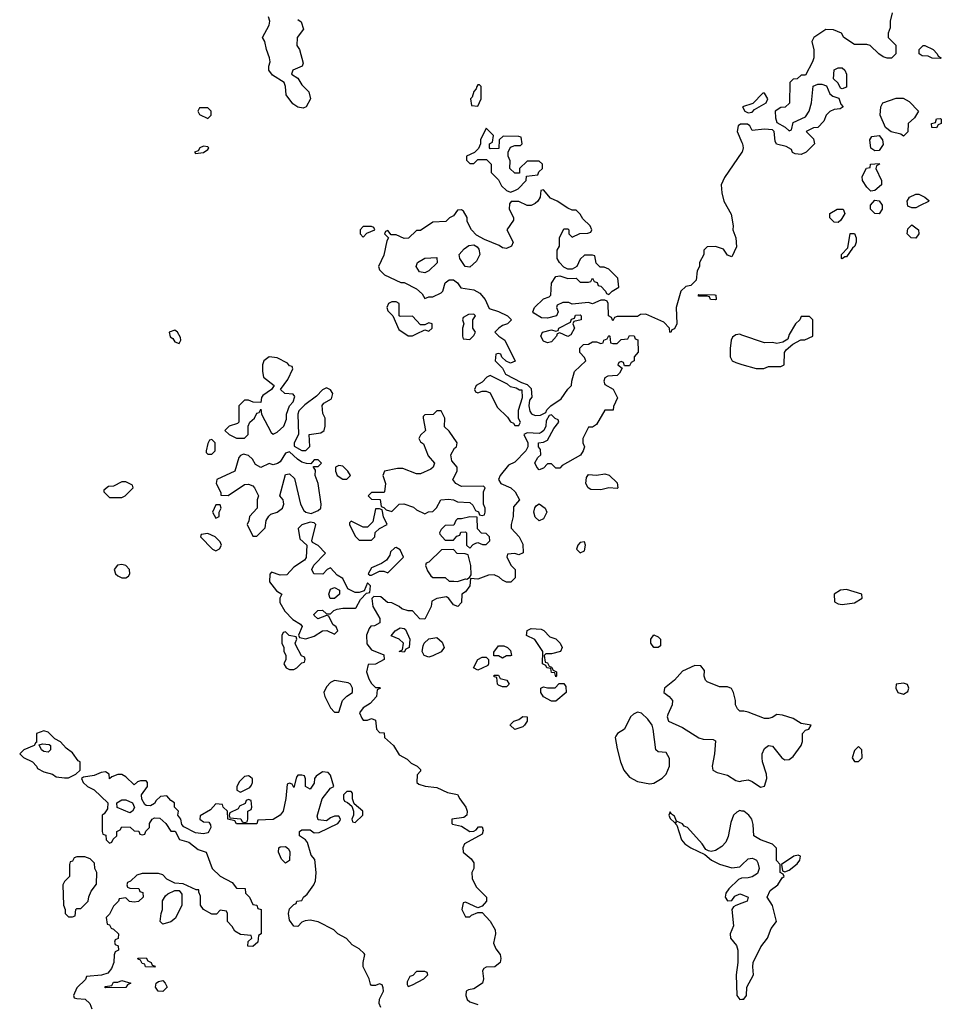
# Model space of a CAD drawing. Header units: inches. Extents: x 2380053 to 2584298, y 380219 to 546618.
# Tile 412 of 656: x 2556471 to 2560974, y 414506 to 419316. Entities that reach past the tile are written whole.
import ezdxf

# ---------------------------------------------------------------- set-up
doc = ezdxf.new("R2010")
doc.units = ezdxf.units.IN
doc.header["$MEASUREMENT"] = 0
doc.layers.add('C5451', color=7, linetype='Continuous')
doc.layers.add('C5461', color=7, linetype='Continuous')

msp = doc.modelspace()

# ---------------------------------------------------------------- linework, layer by layer
at = {"layer": 'C5451', "color": 2}
for points, elevation in [([(2557830, 419318), (2557846.4, 419306.4), (2557858, 419270), (2557827.7, 419230), (2557826, 419190), (2557838.8, 419170), (2557856, 419104), (2557851.3, 419088.7), (2557806, 419070), (2557798.8, 419050), (2557830.5, 419030.5), (2557850, 418998.8), (2557883.5, 418963.5), (2557892, 418930), (2557871, 418890), (2557855.5, 418884.5), (2557829.6, 418889.6), (2557806, 418906), (2557772.7, 418950), (2557769.5, 418990), (2557762.7, 419010), (2557705.8, 419045.8), (2557689.2, 419070), (2557689, 419090), (2557695.1, 419110), (2557692.3, 419130), (2557677.2, 419170), (2557669.2, 419209.2), (2557658, 419230), (2557689.7, 419290.3), (2557693.5, 419310), (2557686.9, 419330)], 30), ([(2560000, 418806.8), (2559993.2, 418806.8), (2559981.7, 418798.3), (2559976.4, 418770), (2560000, 418716.4)], 34), ([(2560000, 418668.6), (2559914.4, 418545.6), (2559898.8, 418510), (2559901, 418470), (2559911, 418430), (2559946.8, 418366.8), (2559957.3, 418310), (2559956, 418290), (2559970.6, 418250), (2559973, 418207), (2559950, 418158), (2559930, 418166), (2559910, 418195.3), (2559870, 418208), (2559830, 418206), (2559814, 418190), (2559814, 418170), (2559792, 418130), (2559792, 418110), (2559782, 418090), (2559776, 418044), (2559750, 418018), (2559726.4, 418013.6), (2559702, 417990), (2559678, 417910), (2559682, 417830), (2559670, 417806), (2559658, 417802), (2559652, 417788), (2559648, 417790), (2559646, 417810), (2559618, 417838), (2559530, 417878), (2559503.6, 417876.4), (2559490, 417866), (2559390, 417866), (2559378, 417862), (2559370, 417846), (2559362, 417862), (2559348, 417870), (2559346, 417930), (2559342, 417942), (2559330, 417946), (2559310, 417946), (2559270, 417928), (2559250, 417935.3), (2559170, 417926), (2559154.6, 417934.6), (2559124.7, 417935.3), (2559098, 417922), (2559094, 417910), (2559102, 417890), (2559094, 417870), (2559050, 417858), (2559020.4, 417860.4), (2558983.1, 417883.1), (2558978, 417890), (2558986, 417910), (2559030, 417952), (2559058, 417962), (2559066, 417970), (2559069, 418030), (2559090, 418061), (2559110, 418064.7), (2559150, 418052), (2559190, 418054), (2559210, 418034), (2559250, 418034), (2559262, 418038), (2559270, 418054), (2559278, 418038), (2559292.7, 418032.7), (2559298, 418018), (2559310, 418014), (2559334, 417990), (2559338, 417978), (2559350, 417974), (2559366, 417990), (2559398, 418010), (2559393.6, 418053.6), (2559350, 418098), (2559327.3, 418107.3), (2559308, 418108), (2559287.3, 418127.3), (2559282, 418162), (2559270, 418166), (2559230, 418166), (2559210, 418146), (2559194, 418110), (2559170, 418098), (2559150, 418098), (2559130, 418108), (2559108, 418130), (2559098, 418150), (2559098, 418190), (2559108, 418210), (2559108.7, 418250), (2559130, 418294), (2559150, 418294), (2559154, 418290), (2559154, 418270), (2559170, 418254), (2559208.4, 418271.6), (2559247.3, 418272.7), (2559262, 418278), (2559266, 418290), (2559258, 418310), (2559223.1, 418343.1), (2559210, 418366), (2559190, 418386), (2559170, 418386), (2559150, 418395.3), (2559098, 418430), (2559064.7, 418444.7), (2559030, 418486), (2559018, 418482), (2559014, 418450), (2559002, 418430), (2558990, 418418), (2558970, 418408), (2558950, 418408.7), (2558910, 418428.7), (2558872, 418428), (2558863.6, 418416.4), (2558862, 418390), (2558884.7, 418350), (2558883.6, 418336.4), (2558852, 418290), (2558882, 418230), (2558874, 418210), (2558850, 418198), (2558830, 418202), (2558814, 418214), (2558742, 418242), (2558703.1, 418263.1), (2558678, 418290), (2558658, 418330), (2558658, 418350), (2558640.4, 418380.4), (2558630, 418388), (2558610, 418386), (2558590, 418358), (2558571.6, 418348.4), (2558554, 418330), (2558490, 418328), (2558430, 418286), (2558410, 418286), (2558371.6, 418248.4), (2558350, 418248), (2558310, 418266), (2558286, 418266), (2558270, 418286), (2558258, 418282), (2558254, 418270), (2558274, 418250), (2558264.7, 418235.3), (2558250, 418166), (2558224.7, 418110), (2558230, 418094), (2558254, 418070), (2558332.7, 418032.7), (2558350, 418032), (2558410, 418002), (2558436.9, 417976.9), (2558450, 417954), (2558470, 417962), (2558490, 417962), (2558530, 417982), (2558538, 417990), (2558549.3, 418030.7), (2558570, 418046), (2558590, 418046), (2558610.8, 418030.8), (2558626, 418006), (2558690, 417996), (2558719.8, 417979.8), (2558744.7, 417950), (2558765.4, 417905.4), (2558811, 417891), (2558854, 417870), (2558874, 417850), (2558854, 417830), (2558830, 417822), (2558812, 417810), (2558792, 417790), (2558812, 417770), (2558842, 417750), (2558891.6, 417648.4), (2558870, 417638), (2558848, 417648), (2558827.3, 417667.3), (2558822, 417682), (2558810, 417686), (2558798, 417682), (2558794, 417650), (2558830, 417614), (2558845.4, 417585.4), (2558923.6, 417543.6), (2558950, 417534), (2558970, 417514), (2558972.7, 417472.7), (2558962, 417458), (2558958, 417430), (2558963.6, 417403.6), (2558971.6, 417391.6), (2558990, 417382), (2559016.4, 417383.6), (2559042, 417398), (2559046, 417410), (2559066, 417430), (2559116.5, 417463.5), (2559148.8, 417511.1), (2559168, 417530), (2559168.7, 417550), (2559182, 417598), (2559238, 417650), (2559230, 417666), (2559208, 417690), (2559208.4, 417711.6), (2559226, 417730), (2559250, 417732), (2559270, 417742), (2559290, 417742), (2559310, 417734), (2559322, 417738), (2559326, 417750), (2559342, 417758), (2559350, 417774), (2559354, 417770), (2559358, 417738), (2559370, 417734), (2559390, 417734), (2559410, 417754), (2559442, 417758), (2559450, 417774), (2559472.7, 417772.7), (2559478, 417758), (2559492, 417752), (2559492.7, 417692.7), (2559474, 417670), (2559474, 417650), (2559458, 417642), (2559450, 417626), (2559426, 417626), (2559422, 417642), (2559410, 417646), (2559398, 417642), (2559394, 417630), (2559414, 417614), (2559402, 417590), (2559390, 417578), (2559345.4, 417574.6), (2559330, 417566), (2559324.7, 417550), (2559330, 417534), (2559371.2, 417511.1), (2559391.6, 417468.4), (2559372.7, 417427.3), (2559371.3, 417408.7), (2559330, 417408), (2559290, 417338), (2559270, 417326), (2559250, 417326), (2559222, 417270), (2559222, 417250), (2559231.3, 417230), (2559224.7, 417210), (2559210.8, 417189.2), (2559122, 417138), (2559110, 417126), (2559090, 417126), (2559070, 417146), (2559050, 417146), (2559030, 417126), (2559010, 417118), (2558998, 417130), (2558988.8, 417151.1), (2559003.1, 417176.9), (2559018, 417190), (2559016.4, 417216.4), (2559006, 417230), (2559006, 417250), (2559030, 417252), (2559050, 417262), (2559080.2, 417319.8), (2559106, 417350), (2559102, 417362), (2559087.3, 417367.3), (2559070, 417386), (2559058, 417382), (2559043.6, 417356.4), (2559042, 417330), (2559031.3, 417308.7), (2559019.8, 417300.2), (2559010, 417295.3), (2558950, 417298), (2558934, 417290), (2558954, 417250), (2558954, 417230), (2558944.7, 417210), (2558890, 417155.3), (2558859.6, 417140.4), (2558818, 417090), (2558811.3, 417070), (2558822, 417050), (2558871.3, 417030), (2558891.3, 417010), (2558914, 416970), (2558883.6, 416936.4), (2558882, 416890), (2558872, 416850), (2558872.7, 416832.7), (2558912, 416790), (2558930, 416754), (2558931.6, 416711.6), (2558910, 416702), (2558890, 416708), (2558854, 416706), (2558852, 416690), (2558872, 416650), (2558892, 416630), (2558892, 416590), (2558871.2, 416568.9), (2558850, 416568), (2558830, 416578), (2558813.6, 416593.6), (2558790, 416604), (2558762, 416602), (2558710, 416584), (2558674, 416586), (2558671, 416550), (2558650, 416522), (2558632, 416510), (2558630.6, 416469.4), (2558612, 416450), (2558590, 416458), (2558568.4, 416488.4), (2558556.4, 416496.4), (2558510, 416488.7), (2558484.7, 416475.3), (2558482, 416450), (2558450, 416388), (2558426, 416390), (2558390, 416428), (2558368.8, 416428.9), (2558338, 416438), (2558326, 416450), (2558290, 416468), (2558269.1, 416469.1), (2558236.4, 416496.4), (2558202, 416498), (2558192, 416488), (2558196, 416450), (2558230.7, 416390.7), (2558231.3, 416370), (2558204.7, 416355.3), (2558187.1, 416352.9), (2558178, 416342), (2558164.9, 416310), (2558167.7, 416267.7), (2558190, 416238), (2558250, 416214), (2558252, 416190), (2558210, 416168.7), (2558174, 416166), (2558166, 416130), (2558176.9, 416096.9), (2558190, 416074), (2558210, 416054), (2558230, 416054), (2558234, 416050), (2558218, 416042), (2558214, 416010), (2558183.6, 415976.4), (2558150, 415955.3), (2558132, 415930), (2558143.6, 415903.6), (2558150, 415894), (2558170, 415894), (2558190, 415902), (2558210, 415894), (2558214, 415850), (2558230, 415834), (2558252.7, 415832.7), (2558254, 415810), (2558298, 415770), (2558324.7, 415724.7), (2558363.6, 415703.6), (2558383.6, 415683.6), (2558414, 415670), (2558430, 415654), (2558430, 415646), (2558412.7, 415627.3), (2558412, 415590), (2558422, 415582), (2558451.6, 415571.6), (2558510, 415564.7), (2558561, 415541), (2558611, 415531), (2558621, 415510), (2558650.6, 415470), (2558657.3, 415450), (2558656, 415430), (2558641, 415419), (2558582, 415410), (2558582, 415390), (2558586, 415386), (2558630, 415376), (2558670, 415350.8), (2558690, 415351.3), (2558702, 415358), (2558712.7, 415372.7), (2558730, 415374), (2558736, 415356), (2558730, 415338), (2558644.7, 415290), (2558636, 415270), (2558638, 415250), (2558676.4, 415216.4), (2558690, 415198), (2558690.3, 415169.7), (2558680.7, 415150), (2558681.4, 415121.4), (2558700.7, 415080.7), (2558751.3, 415030), (2558751.3, 415010), (2558730, 414986), (2558710, 414978), (2558650, 415006), (2558638, 415002), (2558632, 414970), (2558650, 414934), (2558670, 414934), (2558678, 414942), (2558710, 414954), (2558730, 414954), (2558770, 414912), (2558794.8, 414870), (2558796, 414850), (2558785.4, 414805.4), (2558797.3, 414777.3), (2558818.8, 414750), (2558822.8, 414730), (2558818, 414710), (2558792, 414690), (2558750, 414688), (2558739.6, 414680.4), (2558732, 414670), (2558738, 414630), (2558732, 414610), (2558690, 414581.2), (2558663.5, 414576.5), (2558652, 414570), (2558651.3, 414550), (2558658, 414530), (2558670, 414518), (2558710, 414506)], 34), ([(2560000, 417775.8), (2559990, 417779.3), (2559970, 417777.2), (2559954, 417766), (2559947.3, 417750), (2559942.8, 417710), (2559942.8, 417670), (2559952, 417650), (2559970, 417641), (2560000, 417632.3)], 38), ([(2560000, 415938.5), (2559990, 415938), (2559978, 415950), (2559968.8, 415968.9), (2559968.7, 415990), (2559958, 416030), (2559948.4, 416048.4), (2559930, 416058), (2559890, 416058), (2559830, 416082), (2559822, 416090), (2559815.3, 416110), (2559816.4, 416136.4), (2559799, 416159), (2559770, 416162), (2559710, 416134), (2559670.6, 416089.4), (2559621, 416050), (2559618, 416030), (2559644.7, 416010), (2559661, 415990), (2559658.8, 415970), (2559637.3, 415922.7), (2559634.8, 415910), (2559641, 415890), (2559710, 415859.1), (2559790, 415808.2), (2559810, 415801.6), (2559859.8, 415799.8), (2559870, 415794), (2559865.5, 415730), (2559854, 415670), (2559858, 415650), (2559879.1, 415639.1), (2559930, 415625.5), (2559970, 415599.1), (2559990, 415595.5), (2560000, 415597.4)], 38), ([(2558235.3, 414490), (2558228, 414510), (2558228.8, 414531.1), (2558248, 414570), (2558247.3, 414587.3), (2558242, 414602), (2558230, 414606), (2558210, 414598), (2558190, 414598), (2558184.7, 414604.7), (2558178, 414630), (2558148.7, 414690), (2558148.8, 414711.1), (2558158, 414750), (2558154.6, 414754.6), (2558130, 414778), (2558096.4, 414796.4), (2558068.4, 414828.4), (2558026, 414850), (2558006, 414870), (2557930, 414909), (2557890, 414917.2), (2557866.4, 414913.6), (2557850, 414908), (2557830, 414886), (2557810, 414888.7), (2557790, 414918), (2557784, 414950), (2557790, 414972), (2557810, 414994), (2557822, 414998), (2557826, 415010), (2557850, 415014), (2557858, 415030), (2557875.5, 415044.5), (2557909, 415090), (2557917.2, 415110), (2557919, 415150), (2557913.2, 415213.2), (2557894.6, 415234.6), (2557877.2, 415297.2), (2557868, 415310), (2557838, 415330), (2557838, 415350), (2557850, 415358), (2557890, 415358), (2557910, 415344.7), (2557934.6, 415345.4), (2558026, 415390), (2558036.4, 415403.6), (2558038, 415410), (2558030, 415426), (2558010, 415426), (2557990, 415418), (2557970, 415402), (2557930, 415408), (2557924.7, 415424.7), (2557949.4, 415510.6), (2557990, 415562), (2558006, 415570), (2557990, 415626), (2557979, 415639), (2557950, 415642), (2557919.6, 415620.4), (2557912, 415610), (2557910, 415586), (2557890, 415558), (2557868, 415570), (2557867.3, 415607.3), (2557862, 415622), (2557850, 415626), (2557830, 415626), (2557823.6, 415616.4), (2557810, 415566), (2557802, 415582), (2557790, 415586), (2557778, 415582), (2557771.6, 415511.6), (2557758.8, 415450), (2557744.7, 415430), (2557710, 415409.2), (2557634, 415406), (2557630, 415388), (2557530, 415388), (2557522, 415402), (2557488, 415410), (2557486, 415450), (2557466, 415470), (2557462, 415482), (2557430, 415486), (2557403.6, 415456.4), (2557352.7, 415427.3), (2557352, 415410), (2557370, 415398), (2557396, 415396), (2557403.6, 415383.6), (2557404.7, 415370), (2557396, 415350), (2557390, 415344), (2557370, 415339), (2557330, 415344), (2557273.6, 415373.6), (2557264, 415384), (2557258, 415410), (2557244, 415430), (2557248, 415450), (2557228, 415470), (2557228, 415490), (2557210, 415502), (2557190, 415524), (2557158.8, 415521.2), (2557137.3, 415502.7), (2557130, 415488), (2557110, 415475.3), (2557090, 415478), (2557083.1, 415483.1), (2557068.4, 415508.4), (2557066, 415530), (2557095.3, 415570), (2557095.3, 415590), (2557090, 415598), (2557061.4, 415598.6), (2557046.8, 415593.2), (2557030, 415578), (2556990, 415618), (2556970, 415628.7), (2556950, 415628.7), (2556922, 415618), (2556910, 415608), (2556908, 415630), (2556890, 415642), (2556870, 415639), (2556835.3, 415624.7), (2556783.6, 415616.4), (2556774, 415610), (2556782, 415590), (2556802, 415570), (2556834.8, 415554.8), (2556902, 415490), (2556899.6, 415460.4), (2556883.6, 415436.4), (2556874, 415430), (2556874, 415350), (2556878, 415338), (2556892.7, 415332.7), (2556894, 415310), (2556910, 415294), (2556922, 415298), (2556927.3, 415312.7), (2556946, 415330), (2556946, 415350), (2556962, 415358), (2556970, 415374), (2557011.6, 415371.6), (2557030, 415354), (2557052.7, 415352.7), (2557058, 415338), (2557070, 415334), (2557082, 415338), (2557087.3, 415352.7), (2557106, 415370), (2557106, 415390), (2557118, 415410), (2557130, 415418), (2557155.3, 415415.3), (2557184.7, 415390), (2557210, 415352), (2557231.3, 415351.3), (2557251.6, 415311.6), (2557298, 415298), (2557342.8, 415262.8), (2557382, 415250), (2557412, 415170), (2557450, 415132), (2557510, 415102), (2557530, 415074), (2557572.7, 415072.7), (2557574, 415050), (2557594, 415030), (2557610, 414994), (2557630, 414991.3), (2557634, 414974), (2557651.3, 414970), (2557651, 414850), (2557638, 414842), (2557634, 414810), (2557610, 414788), (2557586, 414790), (2557587.3, 414812.7), (2557606, 414830), (2557602, 414842), (2557550, 414848), (2557523.1, 414863.1), (2557510, 414886), (2557486, 414910), (2557486, 414950), (2557482, 414962), (2557450, 414966), (2557432.7, 414947.3), (2557410, 414946), (2557368.8, 414968.9), (2557355.3, 414990), (2557355.3, 415035.3), (2557346, 415054), (2557346, 415066), (2557334, 415066), (2557270, 415095.3), (2557230, 415098), (2557190, 415118), (2557170, 415138), (2557150, 415146), (2557070, 415146), (2557043.6, 415136.4), (2557012.7, 415107.3), (2556998, 415102), (2556994, 415090), (2556998, 415078), (2557010, 415074), (2557052.7, 415072.7), (2557058, 415058), (2557072.7, 415052.7), (2557074, 415030), (2557051.6, 415008.4), (2557030, 415006), (2557008.4, 415008.4), (2556990, 415026), (2556958, 415022), (2556954, 415010), (2556930, 414986), (2556910, 414946), (2556894, 414930), (2556898, 414898), (2556910, 414894), (2556918, 414878), (2556930, 414874), (2556954, 414850), (2556952.7, 414827.3), (2556938, 414822), (2556934, 414810), (2556938, 414798), (2556952.7, 414792.7), (2556954, 414770), (2556938, 414762), (2556932.7, 414747.3), (2556932, 414710), (2556919.6, 414680.4), (2556902, 414658), (2556871.6, 414648.4), (2556798, 414642), (2556792.7, 414627.3), (2556750, 414586), (2556734, 414550), (2556738, 414538), (2556750, 414534), (2556791.6, 414531.6), (2556814, 414510), (2556823.6, 414483.6)], 34), ([(2560000, 415450.6), (2559990, 415452.3), (2559974.4, 415445.6), (2559958, 415430), (2559945.5, 415394.5), (2559933.3, 415326.7), (2559922, 415298), (2559902, 415278), (2559870, 415257), (2559850, 415252.7), (2559836, 415256), (2559823.2, 415263.2), (2559805.2, 415290), (2559733.2, 415370), (2559717.2, 415377.2), (2559710, 415388), (2559680.4, 415400.4), (2559670, 415426), (2559655.3, 415435.3), (2559650, 415446), (2559642, 415430), (2559650, 415414), (2559670, 415394), (2559678, 415398), (2559674, 415390), (2559682, 415382), (2559704, 415310), (2559720.7, 415290), (2559751, 415270), (2559818, 415238), (2559851.3, 415210), (2559890.5, 415190.5), (2559950, 415173.4), (2559990, 415177.3), (2560000, 415187.3)], 38), ([(2560000, 415122.8), (2559997.3, 415122.7), (2559983.4, 415116.6), (2559936, 415070), (2559921, 415050), (2559918, 415030), (2559930, 415012), (2559950, 415014), (2559964.7, 415035.3), (2559990, 415046), (2560000, 415042.1)], 38), ([(2560000, 415000.5), (2559970.7, 414989.3), (2559958, 414982), (2559950.8, 414969.2), (2559958.7, 414890), (2559943, 414850), (2559943.8, 414830), (2559973.7, 414793.7), (2559980.2, 414770), (2559979.4, 414710), (2559971.1, 414650), (2559975.8, 414550), (2559990, 414530.5), (2560000, 414530.6)], 38)]:
    msp.add_lwpolyline(points, dxfattribs=dict(at, elevation=elevation))
for points, elevation in [([(2558718, 418998), (2558710, 418998), (2558704.7, 418990), (2558702, 418978), (2558690, 418966), (2558682, 418938), (2558674, 418930), (2558678, 418898), (2558710, 418894), (2558726, 418930), (2558726, 418990)], 34), ([(2557390, 418886), (2557350, 418886), (2557342, 418870), (2557350, 418854), (2557390, 418834), (2557406, 418850), (2557406, 418870)], 34), ([(2558750, 418786), (2558722, 418730), (2558722, 418710), (2558712.7, 418687.3), (2558692.7, 418667.3), (2558654, 418650), (2558654, 418630), (2558670, 418614), (2558690, 418614), (2558710, 418634), (2558752.7, 418632.7), (2558774, 418610), (2558774, 418570), (2558810, 418534), (2558825.4, 418505.4), (2558850, 418482), (2558870, 418474), (2558890, 418482), (2558906, 418490), (2558946, 418530), (2558948, 418552), (2559002, 418558), (2559007.3, 418572.7), (2559026, 418590), (2559026, 418610), (2559010, 418626), (2558950, 418626), (2558914, 418590), (2558912.7, 418567.3), (2558890, 418566), (2558866, 418590), (2558867.3, 418627.3), (2558858, 418650), (2558858, 418670), (2558870, 418694), (2558890, 418702), (2558918, 418702), (2558926, 418710), (2558922, 418742), (2558910, 418746), (2558832.7, 418747.3), (2558814, 418730), (2558812.7, 418687.3), (2558770, 418686), (2558766, 418690), (2558766, 418710), (2558782, 418718), (2558786, 418750)], 34), ([(2557370, 418699), (2557352, 418690), (2557343.6, 418676.4), (2557324.7, 418670), (2557330, 418662), (2557370, 418666.8), (2557390, 418682), (2557395.3, 418690), (2557390, 418695.3)], 34), ([(2558190, 418306), (2558150, 418306), (2558134, 418290), (2558134, 418270), (2558150, 418254), (2558167.3, 418272.7), (2558206, 418290), (2558202, 418302)], 34), ([(2558670, 418108), (2558648, 418110), (2558622, 418150), (2558618, 418170), (2558642.7, 418197.3), (2558666.3, 418213.7), (2558690, 418216), (2558706.4, 418206.4), (2558714.8, 418194.8), (2558718.8, 418170), (2558703.5, 418136.5)], 34), ([(2558450, 418079), (2558424.7, 418084.7), (2558408, 418110), (2558415.3, 418130), (2558450, 418151.3), (2558510, 418154), (2558511.6, 418128.4), (2558470, 418088.7)], 34), ([(2559870, 417948), (2559846, 417950), (2559842, 417962), (2559830, 417966), (2559790, 417966), (2559786, 417970), (2559790, 417974), (2559868, 417972), (2559872, 417970), (2559874, 417950)], 34), ([(2558310, 417938), (2558290, 417938), (2558274, 417930), (2558264.7, 417910), (2558270, 417894), (2558294, 417870), (2558323.5, 417803.5), (2558370, 417772), (2558390, 417772), (2558410, 417782), (2558450, 417802), (2558470, 417794), (2558486, 417810), (2558486, 417830), (2558470, 417835.3), (2558450, 417826), (2558430, 417826), (2558390, 417868), (2558330, 417866), (2558326, 417870), (2558326, 417930)], 34), ([(2558690, 417878), (2558663.6, 417876.4), (2558638, 417862), (2558634, 417850), (2558642, 417830), (2558634, 417810), (2558634, 417770), (2558638, 417758), (2558670, 417754), (2558690, 417774), (2558698, 417790), (2558686, 417810), (2558686, 417850), (2558698, 417870)], 34), ([(2559150, 417768.7), (2559110, 417786), (2559098, 417782), (2559094, 417770), (2559070, 417742), (2559050, 417738), (2559030, 417746), (2559018, 417770), (2559026, 417790), (2559070, 417802), (2559090, 417794), (2559102, 417798), (2559106, 417810), (2559162, 417838), (2559167.3, 417852.7), (2559182, 417858), (2559187.3, 417872.7), (2559210, 417874), (2559214, 417870), (2559214, 417850), (2559178, 417842), (2559174, 417830), (2559182, 417810), (2559163.6, 417776.4)], 34), ([(2557230, 417799), (2557202, 417790), (2557207.1, 417767.1), (2557218.8, 417758.8), (2557230, 417742), (2557250, 417734), (2557258, 417750), (2557256.4, 417763.6), (2557242, 417790)], 34), ([(2557690, 417668.7), (2557664.7, 417650), (2557658, 417630), (2557656.9, 417596.9), (2557662, 417570), (2557714, 417530), (2557702, 417510), (2557659.6, 417480.4), (2557652, 417470), (2557650, 417446), (2557612.7, 417447.3), (2557590, 417458), (2557570, 417458), (2557542, 417430), (2557542, 417350), (2557536, 417344), (2557494, 417330), (2557474, 417310), (2557494, 417290), (2557530, 417272), (2557570, 417272), (2557588, 417290), (2557588, 417330), (2557595.3, 417350), (2557618, 417370), (2557630, 417394), (2557642, 417398), (2557650, 417414), (2557652, 417390), (2557699.6, 417299.6), (2557710, 417292), (2557730, 417302), (2557762, 417330), (2557774.6, 417365.4), (2557775.3, 417390), (2557788.7, 417430), (2557808, 417450), (2557815.3, 417475.3), (2557807.3, 417487.3), (2557766, 417490), (2557746, 417510), (2557782, 417558), (2557806, 417610), (2557802, 417622), (2557790, 417626), (2557779, 417639), (2557730, 417665.2)], 34), ([(2558770, 417578), (2558754, 417570), (2558730, 417546), (2558702, 417530), (2558694, 417510), (2558698, 417498), (2558710, 417494), (2558730, 417502), (2558750, 417502), (2558770, 417494), (2558803.5, 417423.5), (2558854.8, 417374.8), (2558870, 417352), (2558884.7, 417344.7), (2558890, 417334), (2558910, 417334), (2558918, 417350), (2558908, 417368), (2558908.4, 417408.4), (2558928, 417470), (2558926, 417506), (2558914, 417506), (2558896.4, 417516.4), (2558870, 417522), (2558855.3, 417535.3)], 34), ([(2557970, 417518), (2557950, 417508), (2557922, 417478), (2557864.5, 417435.5), (2557834.8, 417405.2), (2557830.8, 417390), (2557834, 417290), (2557812, 417250), (2557812.7, 417232.7), (2557850, 417212), (2557870, 417212), (2557888.4, 417231.6), (2557886, 417290), (2557942, 417298), (2557959, 417310), (2557964, 417330), (2557964, 417370), (2557952.9, 417392.9), (2557949.1, 417430.9), (2557957.2, 417442.8), (2557995.1, 417464.9), (2558002, 417490), (2557990, 417508)], 34), ([(2558530, 417406), (2558510, 417406), (2558491.6, 417388.4), (2558450, 417386), (2558442, 417378), (2558442, 417370), (2558454, 417310), (2558430, 417286), (2558422, 417270), (2558430, 417254), (2558444.7, 417244.7), (2558466.4, 417186.4), (2558498, 417150), (2558492, 417130), (2558479.8, 417120.2), (2558430, 417098), (2558410, 417098), (2558343.1, 417123.1), (2558316.9, 417123.1), (2558254, 417110), (2558244.7, 417090), (2558258, 417050), (2558254, 417010), (2558250, 417006), (2558190, 417006), (2558174, 416990), (2558190, 416974), (2558232.7, 416972.7), (2558238, 416938), (2558250, 416934), (2558262, 416922), (2558290, 416914), (2558326, 416950), (2558348.8, 416951.1), (2558394.8, 416934.8), (2558410, 416922), (2558450, 416902), (2558468.4, 416911.6), (2558490, 416914), (2558508.4, 416931.6), (2558529.2, 416970.8), (2558565.6, 416974.4), (2558590.7, 416970.7), (2558610, 416961), (2558670, 416958), (2558685.4, 416945.4), (2558698, 416918), (2558712.7, 416912.7), (2558718, 416898), (2558730, 416894), (2558742, 416898), (2558746, 416910), (2558746, 416930), (2558738, 416950), (2558738, 417010), (2558746, 417030), (2558738, 417038), (2558630, 417035.3), (2558602, 417050), (2558588, 417070), (2558608, 417110), (2558608, 417130), (2558582, 417162), (2558578, 417190), (2558596.4, 417223.6), (2558606, 417230), (2558608, 417250), (2558570, 417306), (2558547.3, 417327.3), (2558548, 417370)], 34), ([(2557410, 417266), (2557398, 417262), (2557390, 417246), (2557382, 417210), (2557382, 417202), (2557390, 417194), (2557410, 417194), (2557426, 417210), (2557426, 417250)], 34), ([(2557790, 417206), (2557770, 417198), (2557743.6, 417156.4), (2557731.6, 417148.4), (2557710, 417142), (2557690, 417148), (2557650, 417128.7), (2557623.1, 417143.1), (2557608, 417170), (2557590, 417188), (2557565.4, 417194.6), (2557550, 417188), (2557542, 417178), (2557522, 417110), (2557434, 417070), (2557432, 417050), (2557454, 417006), (2557454, 416994), (2557490, 416992), (2557570, 417046), (2557590, 417046.8), (2557610, 417038.8), (2557618.8, 417030), (2557638, 416990), (2557632, 416970), (2557632, 416930), (2557594, 416890), (2557591.6, 416868.4), (2557582, 416850), (2557610, 416794), (2557630, 416794), (2557670, 416834), (2557675.3, 416870), (2557688.8, 416891.1), (2557699, 416901), (2557730, 416911.3), (2557755.3, 416930), (2557762, 416950), (2557760.4, 416960.4), (2557758, 416970), (2557742, 416990), (2557770, 417094), (2557790, 417098), (2557814.4, 417074.4), (2557842.8, 416950), (2557858.8, 416918.8), (2557870, 416911), (2557895.3, 416904.7), (2557930, 416918), (2557942, 416930), (2557944, 416950), (2557929, 417050), (2557915.3, 417090), (2557916.4, 417116.4), (2557906, 417130), (2557906, 417134), (2557930, 417134), (2557946, 417150), (2557930, 417166), (2557910, 417166), (2557894, 417146), (2557872, 417148), (2557850, 417155.3), (2557828, 417170)], 34), ([(2558030, 417138), (2558014, 417130), (2558014, 417110), (2558022, 417090), (2558050, 417072), (2558070, 417072), (2558088, 417090), (2558075.3, 417110), (2558050, 417135.3)], 34), ([(2559390, 417026), (2559350, 417028.7), (2559310, 417019), (2559261.2, 417021.2), (2559248, 417030), (2559238, 417050), (2559240.4, 417079.6), (2559250, 417094), (2559290, 417091.3), (2559330, 417098), (2559351.6, 417091.6), (2559390, 417054), (2559394, 417030)], 34), ([(2556990, 417058), (2556970, 417058), (2556930, 417038), (2556904.7, 417035.3), (2556882, 417018), (2556882, 417010), (2556910, 416982), (2556970, 416982), (2556986, 416990), (2557026, 417030), (2557022, 417042)], 34), ([(2557450, 416946), (2557430, 416946), (2557414, 416910), (2557430, 416882), (2557446, 416890), (2557446, 416910), (2557455.3, 416930)], 34), ([(2559010, 416868), (2558990, 416886), (2558984, 416910), (2558988.4, 416931.6), (2558996.4, 416943.6), (2559008.7, 416951.3), (2559038, 416930), (2559046, 416910), (2559030, 416878)], 34), ([(2558230, 416926), (2558210, 416926), (2558196, 416864), (2558170, 416838), (2558150, 416838), (2558090, 416866), (2558082, 416858), (2558082, 416850), (2558110, 416794), (2558130, 416774), (2558190, 416774), (2558206, 416790), (2558208.7, 416811.3), (2558228.7, 416831.3), (2558266, 416850), (2558248.4, 416888.4), (2558242, 416922)], 34), ([(2557890, 416862), (2557850, 416848), (2557832, 416830), (2557840.7, 416780.7), (2557874, 416750), (2557871.3, 416688.7), (2557863.6, 416676.4), (2557810, 416642), (2557776, 416604), (2557743.1, 416603.1), (2557702, 416618), (2557692.7, 416607.3), (2557692, 416570), (2557725.4, 416525.4), (2557752, 416510), (2557742, 416490), (2557742, 416470), (2557766.4, 416426.4), (2557806, 416386), (2557843.6, 416363.6), (2557852, 416352), (2557834, 416310), (2557838, 416298), (2557870, 416292), (2557910, 416304.7), (2557950, 416331.3), (2557972, 416332), (2558010, 416314), (2558026, 416330), (2558018, 416350), (2558002, 416362), (2557982, 416402), (2557970, 416406), (2557928.7, 416388.7), (2557910, 416406), (2557908, 416410), (2557928, 416430), (2557951.2, 416431.1), (2557970, 416414), (2557990, 416414), (2558006, 416430), (2558023.1, 416436.9), (2558050, 416442), (2558110, 416442), (2558115.3, 416444.7), (2558136.4, 416483.6), (2558166, 416514), (2558182, 416518), (2558186, 416550), (2558170, 416566), (2558154, 416526), (2558130, 416518), (2558110, 416518), (2558075.3, 416535.3), (2558050, 416586), (2558023.1, 416603.1), (2557990, 416638), (2557974, 416630), (2557951.6, 416608.4), (2557908, 416610), (2557898, 416630), (2557908.7, 416651.3), (2557966, 416710), (2557930, 416748), (2557902, 416762), (2557898, 416770), (2557918, 416850), (2557910, 416858)], 34), ([(2558670, 416888), (2558630, 416878), (2558610, 416878), (2558602, 416870), (2558592.7, 416847.3), (2558550, 416846), (2558530, 416826), (2558522, 416810), (2558523.6, 416803.6), (2558550, 416774), (2558590, 416774), (2558607.3, 416792.7), (2558622, 416798), (2558627.3, 416812.7), (2558650, 416814), (2558654, 416810), (2558654, 416750), (2558670, 416734), (2558687.3, 416752.7), (2558700.4, 416759.6), (2558710, 416762), (2558732.7, 416752.7), (2558750, 416752), (2558768, 416770), (2558766, 416790), (2558750, 416806), (2558727.3, 416807.3), (2558708.4, 416828.4), (2558706, 416886)], 34), ([(2557390, 416806), (2557358, 416802), (2557354, 416790), (2557414, 416730), (2557430, 416722), (2557448, 416732), (2557458, 416750), (2557450, 416766), (2557426, 416790)], 34), ([(2559230, 416766), (2559210, 416762), (2559198, 416750), (2559192, 416730), (2559210, 416712), (2559230, 416722), (2559235.3, 416750)], 38), ([(2558310, 416738), (2558303.6, 416736.4), (2558283.6, 416716.4), (2558279.6, 416700.4), (2558263.6, 416676.4), (2558239.6, 416660.4), (2558190, 416638), (2558174, 416610), (2558182, 416602), (2558190, 416602), (2558230, 416622), (2558250, 416622), (2558270, 416614), (2558346, 416690), (2558330, 416726)], 34), ([(2558590, 416728), (2558532.7, 416727.3), (2558470, 416666), (2558458, 416662), (2558454, 416650), (2558463.6, 416623.6), (2558479.6, 416599.6), (2558490, 416592), (2558550, 416592), (2558570, 416574), (2558592.7, 416572.7), (2558610, 416572), (2558650, 416584.7), (2558656.4, 416583.6), (2558668.7, 416591.3), (2558676.4, 416603.6), (2558675.3, 416650), (2558662, 416702), (2558647.3, 416707.3), (2558609, 416709)], 34), ([(2556970, 416655.6), (2556948.9, 416651.1), (2556932.2, 416630), (2556939.5, 416610), (2556950, 416599.5), (2556970, 416590.3), (2556990, 416590.5), (2557002.5, 416597.5), (2557009.5, 416610), (2557007.3, 416630), (2556989.7, 416649.7)], 34), ([(2558010, 416488), (2557988.8, 416488.9), (2557982, 416510), (2557990, 416534), (2558010, 416542), (2558034, 416530), (2558034, 416510)], 34), ([(2557770, 416326), (2557758, 416322), (2557752.7, 416307.3), (2557752, 416270), (2557762, 416250), (2557762, 416230), (2557772, 416212), (2557772, 416190), (2557762, 416170), (2557774, 416150), (2557790, 416142), (2557810, 416142), (2557826, 416150), (2557850, 416174), (2557862, 416178), (2557866, 416190), (2557862, 416202), (2557848.4, 416208.4), (2557820.4, 416260.4), (2557818, 416270), (2557826, 416290), (2557822, 416302), (2557788.4, 416308.4)], 34), ([(2558350, 416226), (2558326, 416230), (2558342, 416238), (2558346, 416270), (2558326, 416290), (2558286, 416306), (2558306, 416330), (2558330, 416344.7), (2558350, 416342), (2558356.9, 416336.9), (2558378, 416290), (2558374, 416250), (2558358, 416242)], 34), ([(2559090, 416106), (2559086, 416126), (2559070, 416128), (2559066, 416146), (2559046, 416150), (2559042, 416162), (2559026, 416170), (2559028, 416230), (2558988.4, 416288.4), (2558947.3, 416307.3), (2558950, 416332), (2558970, 416342), (2559019.6, 416339.6), (2559032.7, 416332.7), (2559062, 416302), (2559091.3, 416291.3), (2559112, 416270), (2559122, 416250), (2559114, 416230), (2559070, 416218), (2559042, 416218), (2559034, 416210), (2559038, 416178), (2559050, 416174), (2559058, 416158), (2559070, 416154), (2559078, 416138), (2559094, 416130), (2559094, 416110)], 34), ([(2558470, 416202), (2558448, 416210), (2558438, 416230), (2558443.1, 416256.9), (2558448, 416270), (2558470, 416292), (2558510, 416298), (2558535.3, 416275.3), (2558544.7, 416250), (2558531.2, 416228.9), (2558490, 416208)], 34), ([(2559590, 416248.7), (2559569.4, 416249.4), (2559555.3, 416270), (2559555.3, 416290), (2559570, 416311.3), (2559590, 416302), (2559602, 416290), (2559602, 416258)], 34), ([(2558830, 416198), (2558810, 416208), (2558788, 416208), (2558787.3, 416227.3), (2558810, 416258), (2558836.9, 416256.9), (2558854, 416250), (2558870, 416234), (2558874, 416210), (2558870, 416208), (2558850, 416208)], 34), ([(2558710, 416138), (2558688, 416150), (2558710, 416191.3), (2558730, 416202), (2558750, 416202), (2558762, 416190), (2558762, 416170), (2558758, 416162), (2558730, 416148)], 34), ([(2558010, 416088), (2557990, 416078), (2557970, 416058), (2557958, 416030), (2557962, 416010), (2557990, 415954), (2558010, 415934), (2558030, 415934), (2558048.7, 415990), (2558069.2, 416010.8), (2558098, 416030), (2558098, 416050), (2558088, 416070), (2558076.5, 416076.5)], 34), ([(2558830, 416058), (2558810, 416066), (2558806, 416070), (2558802, 416102), (2558790, 416106), (2558790, 416114), (2558810, 416114), (2558818, 416098), (2558852, 416090), (2558862, 416070), (2558850, 416058)], 34), ([(2559070, 415988), (2559030, 416008.7), (2559018, 416030), (2559018, 416050), (2559030, 416058), (2559050, 416052), (2559087.3, 416052.7), (2559107.3, 416072.7), (2559130, 416074), (2559139.6, 416059.6), (2559142, 416030), (2559090, 415988)], 34), ([(2559490, 415934), (2559470, 415924), (2559456, 415910), (2559426, 415850), (2559392, 415830), (2559383.5, 415816.5), (2559381, 415810), (2559390, 415754), (2559406, 415690), (2559422.8, 415650), (2559450, 415616), (2559490, 415594), (2559550, 415584), (2559570, 415587.3), (2559609.5, 415610.5), (2559630, 415631.3), (2559646.6, 415670), (2559646.8, 415706.8), (2559630, 415737.2), (2559590, 415739), (2559579, 415750), (2559567, 415850), (2559560.9, 415870), (2559539.6, 415899.6), (2559510, 415929)], 38), ([(2558890, 415849), (2558868, 415870), (2558870, 415874), (2558886, 415890), (2558910, 415898), (2558930, 415912), (2558951.2, 415911.1), (2558951, 415890), (2558938, 415870), (2558930, 415862)], 34), ([(2556590, 415842), (2556554, 415830), (2556554, 415786), (2556550, 415786), (2556542, 415770), (2556492, 415750), (2556471.3, 415730), (2556490, 415711.3), (2556534, 415690), (2556554, 415670), (2556558, 415658), (2556590, 415642), (2556631, 415631), (2556650, 415618), (2556690, 415612), (2556710, 415612), (2556730, 415622), (2556746, 415630), (2556766, 415650), (2556766, 415690), (2556756.4, 415696.4), (2556730, 415735.3), (2556698, 415758), (2556670, 415788), (2556643.1, 415803.1), (2556610, 415835.3)], 34), ([(2556610, 415738), (2556590, 415742), (2556578, 415750), (2556566, 415774), (2556582, 415778), (2556616, 415776), (2556622, 415770), (2556622, 415750)], 34), ([(2557590, 415622), (2557570, 415619), (2557544.5, 415595.5), (2557532, 415570), (2557532.7, 415552.7), (2557550, 415542), (2557595.3, 415564.7), (2557603.1, 415576.9), (2557608.7, 415590), (2557608.4, 415608.4), (2557598, 415618)], 34), ([(2557010, 415442), (2556947.3, 415467.3), (2556946, 415490), (2556970, 415504.7), (2556990, 415504.7), (2557022, 415490), (2557031.6, 415468.4), (2557022, 415450)], 34), ([(2557590, 415506), (2557578, 415502), (2557572.7, 415487.3), (2557545.4, 415474.6), (2557538, 415462), (2557498, 415442), (2557494, 415430), (2557498, 415418), (2557552, 415412), (2557558, 415398), (2557570, 415394), (2557582, 415398), (2557586, 415410), (2557586, 415450), (2557602, 415458), (2557606, 415470), (2557602, 415502)], 34), ([(2558090, 415546), (2558070, 415546), (2558054, 415530), (2558054, 415510), (2558058, 415498), (2558072.7, 415492.7), (2558094, 415474), (2558102, 415450), (2558102, 415430), (2558094, 415410), (2558098, 415398), (2558110, 415394), (2558148, 415430), (2558148, 415450), (2558106, 415486), (2558098, 415510), (2558098, 415538)], 34), ([(2557770, 415195.3), (2557750, 415215.3), (2557735.3, 415250), (2557738, 415270), (2557744.7, 415275.3), (2557770, 415278), (2557785.4, 415265.4), (2557791, 415251), (2557790, 415208)], 34), ([(2556790, 415226), (2556750, 415226), (2556738, 415222), (2556730, 415206), (2556718, 415202), (2556714, 415190), (2556714, 415130), (2556690, 415106), (2556682, 415090), (2556684.7, 414990), (2556694, 414970), (2556694, 414950), (2556710, 414934), (2556730, 414934), (2556742, 414938), (2556746, 414970), (2556750, 414974), (2556770, 414974), (2556806, 415010), (2556808.4, 415031.6), (2556820.4, 415059.6), (2556847.3, 415092.7), (2556848, 415150), (2556838, 415170), (2556836.4, 415196.4), (2556816.4, 415216.4)], 34), ([(2557170, 414898), (2557158, 414910), (2557162, 414950), (2557168.7, 414970), (2557168.4, 415011.6), (2557183.1, 415036.9), (2557194.6, 415045.4), (2557230, 415062), (2557250, 415062), (2557263.6, 415043.6), (2557262.8, 414990), (2557233, 414927), (2557210, 414909)], 34), ([(2557130, 414688), (2557086, 414690), (2557082, 414702), (2557070, 414706), (2557062, 414722), (2557050, 414726), (2557048, 414732), (2557090, 414734), (2557098, 414718), (2557114, 414710), (2557118, 414698), (2557132.7, 414692.7)], 34), ([(2558450, 414666), (2558410, 414666), (2558392.7, 414647.3), (2558378, 414642), (2558363.6, 414616.4), (2558363.6, 414603.6), (2558370, 414594), (2558390, 414602), (2558446, 414630), (2558466, 414650), (2558462, 414662)], 34), ([(2556890, 414586), (2556886, 414590), (2556890, 414594), (2556922, 414598), (2556930, 414614), (2556950, 414614), (2556970, 414622), (2557014, 414610), (2556998, 414602), (2556990, 414588)], 34), ([(2557170, 414569.2), (2557148, 414570), (2557135.3, 414590), (2557138, 414610), (2557150, 414618), (2557170, 414622), (2557182, 414610), (2557191.3, 414590)], 34)]:
    msp.add_lwpolyline(points, close=True, dxfattribs=dict(at, elevation=elevation))
at = {"layer": 'C5461', "color": 2}
for points, elevation in [([(2560734, 419350), (2560724.7, 419310), (2560723.6, 419276.4), (2560714, 419250), (2560714, 419230), (2560751.6, 419191.6), (2560752, 419150), (2560730.8, 419129.2), (2560710, 419129.2), (2560690, 419135.3), (2560668, 419150), (2560626, 419190), (2560610, 419195.3), (2560550, 419195.3), (2560498, 419230), (2560486, 419250), (2560447.3, 419267.3), (2560410, 419268), (2560351.2, 419228.9), (2560342, 419210), (2560350.9, 419169.1), (2560351, 419130), (2560344.7, 419110), (2560310, 419046), (2560290, 419046), (2560270, 419028), (2560250, 419026), (2560234, 419010), (2560231.6, 418908.4), (2560211.6, 418888.4), (2560190, 418888), (2560162, 418870), (2560163.6, 418836.4), (2560170, 418814), (2560211.6, 418791.6), (2560230, 418774), (2560242, 418778), (2560250, 418814), (2560310, 418842), (2560328.7, 418870), (2560339, 418910), (2560348.4, 418991.6), (2560370, 419002), (2560390, 419002), (2560412.7, 418992.7), (2560430, 418954), (2560443.6, 418943.6), (2560472.7, 418932.7), (2560483.6, 418903.6), (2560494, 418890), (2560479.6, 418880.4), (2560450, 418878), (2560430, 418868.7), (2560411.3, 418850), (2560399.8, 418820.2), (2560370.8, 418789.2), (2560350, 418788), (2560314, 418770), (2560350, 418734), (2560354, 418710), (2560314, 418670), (2560290, 418658), (2560260.4, 418660.4), (2560247.3, 418667.3), (2560242, 418682), (2560216.4, 418696.4), (2560169.1, 418709.1), (2560163.1, 418723.1), (2560158, 418770), (2560150, 418778), (2560110, 418782), (2560050, 418775.3), (2560038, 418798), (2560026.6, 418806.6), (2560000, 418806.8)], 34), ([(2560000, 418716.4), (2560002.8, 418710), (2560006, 418690), (2560001, 418670), (2560000, 418668.6)], 34), ([(2560000, 417632.3), (2560070, 417612), (2560107.3, 417612.7), (2560130, 417622), (2560190, 417622), (2560206, 417630), (2560208, 417690), (2560216.4, 417703.6), (2560248, 417732), (2560288.4, 417751.6), (2560307.3, 417752.7), (2560346, 417770), (2560346, 417850), (2560330, 417866), (2560290, 417866), (2560282, 417850), (2560261, 417830), (2560230, 417778), (2560223.6, 417756.4), (2560199.6, 417740.4), (2560170, 417735.3), (2560150, 417739), (2560110, 417737.2), (2560000, 417775.8)], 38), ([(2560000, 415597.4), (2560030, 415603), (2560050, 415595.5), (2560090, 415566.8), (2560110, 415571.3), (2560122, 415610), (2560120.7, 415630), (2560100.7, 415690), (2560098.4, 415710), (2560099.5, 415730), (2560110, 415756), (2560130, 415771), (2560150, 415766.8), (2560194.8, 415710), (2560210, 415700.5), (2560230, 415702), (2560250, 415717.3), (2560289.3, 415770), (2560296, 415790), (2560295.3, 415830), (2560310, 415844.7), (2560326, 415850), (2560338, 415870), (2560290, 415878), (2560250, 415902), (2560198, 415918), (2560170, 415922), (2560148, 415908), (2560130, 415902), (2560110, 415902), (2560030, 415933.2), (2560010, 415939), (2560000, 415938.5)], 38), ([(2560000, 414530.6), (2560010, 414530.7), (2560021.6, 414550), (2560023.6, 414590), (2560056.4, 414650), (2560052.6, 414690), (2560055.4, 414710), (2560093, 414787), (2560125.2, 414830), (2560142.9, 414877.1), (2560169.2, 414910), (2560149.1, 414989.1), (2560124, 415030), (2560137.2, 415062.8), (2560175.3, 415090), (2560196.4, 415123.6), (2560206, 415130), (2560202, 415142), (2560186, 415150), (2560186, 415190), (2560169, 415209), (2560168.7, 415268.7), (2560148.8, 415288.9), (2560090, 415309), (2560058, 415330), (2560054.6, 415385.4), (2560048.7, 415410), (2560034, 415430), (2560010, 415449), (2560000, 415450.6)], 38), ([(2560000, 415187.3), (2560030, 415217.3), (2560050, 415220.7), (2560057.5, 415217.5), (2560070.4, 415210.4), (2560077.1, 415197.1), (2560084, 415170), (2560075.2, 415144.8), (2560050, 415129.3), (2560030, 415123.7), (2560000, 415122.8)], 38), ([(2560000, 415042.1), (2560031, 415030), (2560024.7, 415010), (2560000, 415000.5)], 38)]:
    msp.add_lwpolyline(points, dxfattribs=dict(at, elevation=elevation))
for points, elevation in [([(2560970, 419126), (2560930, 419128), (2560910, 419138), (2560880.4, 419140.4), (2560866, 419150), (2560866, 419170), (2560886, 419190), (2560894, 419190), (2560934, 419170), (2560954, 419150), (2560958, 419138), (2560974, 419130)], 34), ([(2560490, 418978), (2560482, 418982), (2560470, 419006), (2560447.3, 419027.3), (2560450, 419072), (2560470, 419082), (2560490, 419082), (2560502, 419070), (2560510.8, 419050.8), (2560510, 418986)], 34), ([(2560110, 418958), (2560102, 418958), (2560052.7, 418907.3), (2560002, 418890), (2560014, 418870), (2560030, 418862), (2560050, 418864.7), (2560062, 418878), (2560118, 418910), (2560126, 418930)], 34), ([(2560790, 418748), (2560776.4, 418756.4), (2560729, 418769), (2560702, 418790), (2560675.3, 418850), (2560678, 418890), (2560689.1, 418910.9), (2560752.7, 418932.7), (2560787.3, 418932.7), (2560816.9, 418916.9), (2560862, 418870), (2560843.6, 418836.4), (2560812, 418810), (2560811.2, 418768.9)], 34), ([(2560950, 418788), (2560928, 418790), (2560926, 418810), (2560946, 418814), (2560950, 418832), (2560970, 418834), (2560974, 418830), (2560974, 418810), (2560958, 418802)], 34), ([(2560650, 418675.3), (2560629.1, 418689.1), (2560624, 418730), (2560634, 418746), (2560670, 418751.3), (2560686, 418730), (2560690, 418706), (2560670, 418678)], 34), ([(2560630, 418478), (2560610, 418498), (2560588.7, 418530), (2560588, 418550), (2560608.8, 418591.1), (2560626, 418594), (2560628.8, 418611.1), (2560670, 418614), (2560672, 418610), (2560658, 418602), (2560654, 418590), (2560682, 418530), (2560682, 418510), (2560650, 418482)], 34), ([(2560830, 418398), (2560810, 418406), (2560808, 418430), (2560818, 418450), (2560850, 418464.7), (2560863.6, 418463.6), (2560894, 418450), (2560912.7, 418432.7), (2560911.6, 418428.4), (2560870, 418408), (2560850, 418398)], 34), ([(2560470, 418326), (2560450, 418328), (2560430, 418348), (2560429, 418370), (2560466, 418390), (2560494, 418390), (2560502, 418370), (2560483.6, 418336.4)], 34), ([(2560670, 418368.7), (2560649.1, 418369.1), (2560628.7, 418390), (2560628, 418410), (2560650, 418434), (2560670, 418432), (2560684.7, 418410), (2560684.7, 418390)], 34), ([(2560850, 418249), (2560826, 418250), (2560808, 418270), (2560810, 418294), (2560830, 418314), (2560862, 418290), (2560864.7, 418270)], 34), ([(2560490, 418148.7), (2560486, 418150), (2560486, 418170), (2560518, 418202), (2560528.4, 418271.6), (2560550, 418272), (2560558, 418250), (2560558, 418230), (2560551.3, 418210), (2560539.6, 418200.4), (2560510, 418158), (2560502, 418158)], 34), ([(2560510, 416532.3), (2560482, 416530), (2560451.3, 416510), (2560452, 416472), (2560470, 416462), (2560490, 416458.8), (2560550, 416467.3), (2560588, 416490), (2560586, 416510)], 38), ([(2560790, 416075.3), (2560754, 416070), (2560752, 416050), (2560762, 416030), (2560790, 416021), (2560810, 416034), (2560815.3, 416050), (2560808.4, 416068.4)], 38), ([(2560570, 415766), (2560550, 415746), (2560538, 415710), (2560550, 415692), (2560570, 415692), (2560588, 415710), (2560586, 415750)], 38), ([(2560275.3, 415235.3), (2560254, 415230), (2560194, 415190), (2560198, 415158), (2560210, 415154), (2560230, 415162), (2560270, 415192), (2560282, 415210), (2560286, 415230)], 38)]:
    msp.add_lwpolyline(points, close=True, dxfattribs=dict(at, elevation=elevation))

doc.saveas('drawing.dxf')
